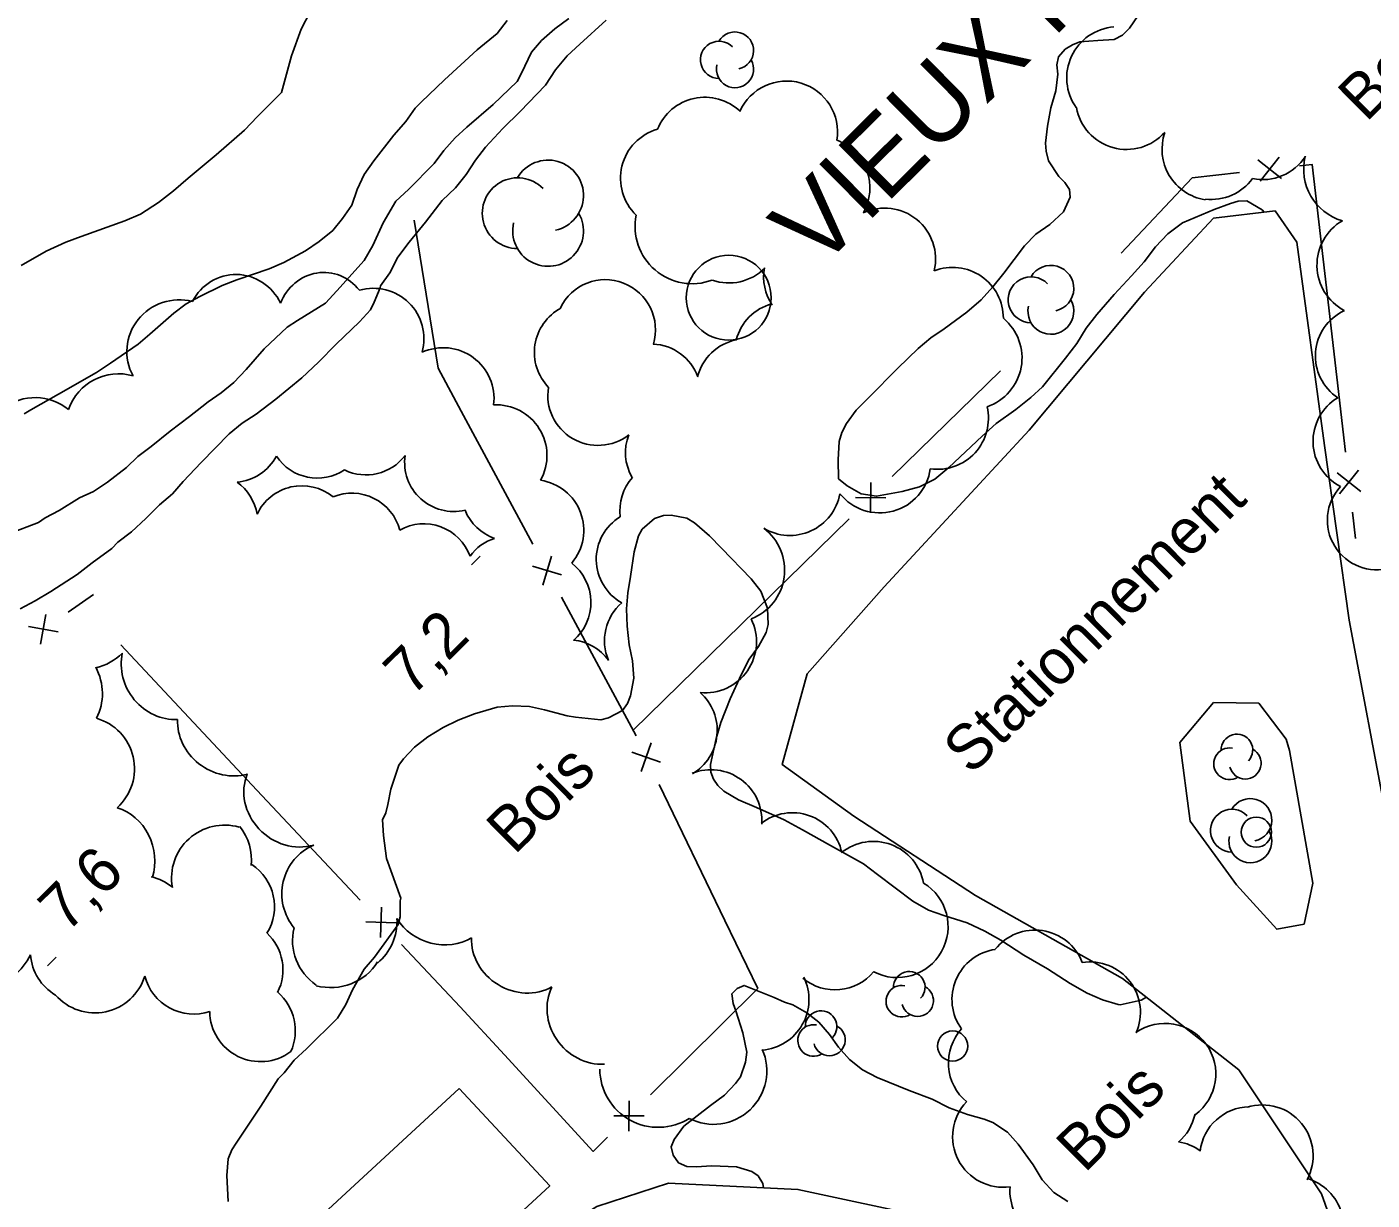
# Model space of a CAD drawing. Extents: x 381879 to 384696, y 5564785 to 5567594.
# Drawn here: x 382968.9 to 383058, y 5565885.6 to 5565963.3 of the extents above; entities that cross this region are included whole.
import ezdxf

# ---------------------------------------------------------------- set-up
doc = ezdxf.new("R2010")
doc.units = 0
for name, color, linetype in [('Niveau 19', 7, 'Continuous'), ('Niveau 2', 7, 'Continuous'), ('Niveau 3', 7, 'Continuous'), ('Niveau 31', 7, 'Continuous'), ('Niveau 36', 7, 'Continuous'), ('Niveau 37', 7, 'Continuous'), ('Niveau 4', 7, 'Continuous'), ('Niveau 44', 7, 'Continuous'), ('Niveau 52', 7, 'Continuous')]:
    doc.layers.add(name, color=color, linetype=linetype)

msp = doc.modelspace()

# ---------------------------------------------------------------- linework, layer by layer
at = {"layer": 'Niveau 19'}
msp.add_lwpolyline([(383001.16, 5565832.44), (382990.61, 5565856.89), (382987.43, 5565867.35), (382989.03, 5565871.15), (382991.83, 5565873.95), (383002.69, 5565882.73), (383006.63, 5565885.21), (383011.39, 5565886.77), (383019.95, 5565886.35), (383028.71, 5565884.47), (383035.33, 5565882.81), (383043.03, 5565879.77), (383050.57, 5565876.25), (383056.29, 5565875.19), (383056.97, 5565875.13)], dxfattribs=at)
at = {"layer": 'Niveau 2'}
for points in [[(382986.82, 5565943.87), (382988.67, 5565945.03), (382989.44, 5565945.85), (382991.24, 5565947.85), (382991.81, 5565948.84), (382992.5, 5565950.33), (382993.33, 5565951.78), (382994.18, 5565952.54), (382995.87, 5565954.26), (382996.51, 5565955.13), (382997.27, 5565955.97), (382998.03, 5565956.67), (382999.77, 5565958.17), (383001.36, 5565959.7), (383001.65, 5565960.25), (383002.31, 5565961.63), (383002.97, 5565962.41), (383003.85, 5565963.18), (383004.79, 5565963.87)], [(383022.64, 5565933.4), (383022.61, 5565934.64), (383022.69, 5565935.87), (383022.86, 5565936.46), (383023.16, 5565937.06), (383023.8, 5565937.94), (383024.64, 5565938.78), (383026.56, 5565940.73), (383027.91, 5565942.03), (383028.75, 5565942.72), (383029.64, 5565943.33), (383031.14, 5565944.43), (383032.09, 5565945.25), (383032.86, 5565946.1), (383033.58, 5565947), (383034.96, 5565948.82), (383035.71, 5565949.6), (383036.63, 5565950.22), (383037.52, 5565951.08), (383037.97, 5565952.03), (383037.92, 5565952.54), (383037.61, 5565953.01), (383037.22, 5565953.4), (383036.54, 5565954.45), (383036.38, 5565955.09), (383036.35, 5565955.61), (383036.48, 5565956.75), (383036.69, 5565957.95), (383037.02, 5565959.08), (383037.16, 5565960.19), (383037.1, 5565960.81), (383037.19, 5565961.34), (383037.65, 5565961.83), (383038.13, 5565962.13), (383038.61, 5565962.32), (383039.81, 5565962.42), (383040.89, 5565962.48), (383041.43, 5565962.76), (383041.89, 5565963.22), (383042.48, 5565964.07)], [(382982.82, 5565946.56), (382984.96, 5565947.3), (382985.92, 5565947.72), (382987.35, 5565948.49), (382988.27, 5565949.11), (382989.16, 5565949.84), (382989.81, 5565950.62), (382990.43, 5565951.52), (382990.78, 5565952.55), (382991.24, 5565953.55), (382991.89, 5565954.44), (382993.2, 5565956.15), (382994, 5565957.06), (382994.61, 5565957.94), (382995.01, 5565958.34), (382996.56, 5565959.81), (382998.72, 5565961.79), (383000.04, 5565962.87), (383000.7, 5565963.73)], [(382992.32, 5565946.16), (382992.94, 5565947.03), (382993.46, 5565948.06), (382994.22, 5565949.05), (382995.3, 5565950.38), (382996.4, 5565951.81), (382997.28, 5565952.65), (382998, 5565953.55), (382998.61, 5565954.49), (382999.26, 5565955.34), (383000.41, 5565956.59), (383001.56, 5565957.72), (383003.25, 5565959.45), (383003.91, 5565960.48), (383004.68, 5565961.39), (383005.52, 5565962.18), (383007.25, 5565963.75)], [(383050.82, 5565951.05), (383050.68, 5565951.2), (383049.66, 5565951.79), (383049.09, 5565951.78), (383048.59, 5565951.63), (383047.51, 5565951.23), (383045.41, 5565950.34), (383044.43, 5565949.61), (383043.63, 5565948.76), (383042.86, 5565947.77), (383042.04, 5565946.83), (383040.89, 5565945.59), (383039.73, 5565944.27), (383039.04, 5565943.36), (383038.42, 5565942.36), (383037.67, 5565941.39), (383036.15, 5565939.49), (383035.37, 5565938.77), (383034.37, 5565937.99), (383033.07, 5565937.06), (383032.15, 5565936.22), (383029.95, 5565934.14), (383029.02, 5565933.36), (383027.99, 5565932.86), (383026.86, 5565932.56), (383025.16, 5565932.24), (383024.14, 5565932.41), (383023.2, 5565932.92), (383022.64, 5565933.4)], [(382968.74, 5565937.69), (382969.17, 5565937.95), (382971.01, 5565939), (382973.53, 5565940.43), (382974.45, 5565941.04), (382976.28, 5565942.3), (382977.06, 5565942.96), (382978.63, 5565944.35), (382979.46, 5565944.98), (382980.36, 5565945.47), (382981.84, 5565946.2), (382982.82, 5565946.56)], [(382990.94, 5565943.78), (382991.65, 5565944.58), (382991.9, 5565945.08), (382992.29, 5565946.04), (382992.32, 5565946.16)], [(382967.71, 5565929.75), (382969.69, 5565930.51), (382970.12, 5565930.8), (382971.06, 5565931.3), (382972.4, 5565932.13), (382973.32, 5565932.56), (382974.24, 5565933.18), (382975.51, 5565934.14), (382976.25, 5565934.88), (382977.15, 5565935.54), (382978.39, 5565936.55), (382979.68, 5565937.51), (382980.5, 5565938.15), (382980.92, 5565938.5), (382981.77, 5565939.09), (382982.62, 5565939.78), (382983.43, 5565940.62), (382984.62, 5565942), (382986.14, 5565943.44), (382986.82, 5565943.87)], [(382968.47, 5565924.79), (382969.47, 5565925.31), (382970.51, 5565925.94), (382972.25, 5565927.06), (382973.23, 5565927.83), (382974.53, 5565928.78), (382974.93, 5565929.2), (382975.83, 5565929.89), (382976.79, 5565930.76), (382977.7, 5565931.67), (382978.55, 5565932.41), (382979.26, 5565933.22), (382980.45, 5565934.48), (382982.3, 5565936.38), (382983.17, 5565937.07), (382984.09, 5565937.67), (382985.39, 5565938.67), (382987.11, 5565940.08), (382988.22, 5565941.12), (382989.39, 5565942.31), (382990.94, 5565943.78)], [(382993.67, 5565905.63), (382992.72, 5565908.26), (382992.52, 5565909.78), (382992.46, 5565910.81), (382992.67, 5565911.29), (382992.8, 5565911.84), (382993.01, 5565912.85), (382993.53, 5565914.43), (382993.84, 5565914.85), (382994.57, 5565915.62), (382995.45, 5565916.31), (382996.47, 5565916.93), (382997.47, 5565917.42), (382998.54, 5565917.84), (383000.04, 5565918.27), (383001.06, 5565918.36), (383002.18, 5565918.32), (383003.18, 5565918.11), (383004.68, 5565917.71), (383005.23, 5565917.61), (383006.9, 5565917.43), (383007.42, 5565917.56), (383008.34, 5565918.06), (383008.68, 5565918.51), (383008.87, 5565919.03), (383009.1, 5565920.19), (383009, 5565921.34), (383008.79, 5565922.4), (383008.64, 5565923.64), (383008.6, 5565924.78), (383008.69, 5565925.85), (383008.88, 5565926.92), (383009.12, 5565928.57), (383009.4, 5565929.61), (383009.64, 5565930.06), (383010.46, 5565930.77), (383011.05, 5565930.97), (383011.55, 5565930.99), (383012.59, 5565930.78), (383013.1, 5565930.48), (383014.1, 5565929.63), (383014.9, 5565928.81), (383016.86, 5565926.78), (383017.5, 5565925.95), (383017.94, 5565924.82), (383017.99, 5565923.75), (383017.85, 5565923.23), (383017.34, 5565922.3), (383016.73, 5565921.45), (383016.2, 5565920.42), (383015.46, 5565918.83), (383014.85, 5565917.27), (383014.54, 5565916.2), (383014.16, 5565914.49), (383014.19, 5565913.98), (383014.37, 5565913.51), (383014.64, 5565913.08), (383015.04, 5565912.72), (383016.01, 5565912.14), (383017.21, 5565911.64), (383019.03, 5565910.82), (383020.26, 5565910.16), (383022.11, 5565909.12), (383024.3, 5565907.91), (383025.22, 5565907.19), (383027.55, 5565905.44), (383028.6, 5565904.84), (383029.62, 5565904.48), (383031.16, 5565903.99), (383032.33, 5565903.44), (383033.38, 5565902.84), (383034.9, 5565901.86), (383036.48, 5565900.95), (383037.97, 5565899.99), (383039.1, 5565899.35), (383040.11, 5565898.89), (383041.15, 5565898.6), (383041.29, 5565898.56)], [(382982.23, 5565885.55), (382982.15, 5565887.26), (382982.24, 5565888.38), (382982.47, 5565888.96), (382982.76, 5565889.42), (382984.39, 5565891.85), (382985.54, 5565893.67), (382985.94, 5565894.07), (382986.61, 5565894.9), (382987.43, 5565895.65), (382989.48, 5565897.68), (382990.03, 5565898.59), (382990.46, 5565899.57), (382991.24, 5565900.92), (382991.92, 5565901.72), (382993.5, 5565903.88), (382993.63, 5565904.4), (382993.63, 5565905.45), (382993.67, 5565905.63)], [(383018.38, 5565899.06), (383016.4, 5565899.85), (383015.93, 5565899.66), (383015.58, 5565899.29), (383015.66, 5565898.65), (383015.84, 5565898.18), (383016.31, 5565896.71), (383016.56, 5565895.43), (383016.49, 5565894.78), (383016.14, 5565893.81), (383015.83, 5565893.37), (383015.09, 5565892.6), (383014.16, 5565891.91), (383012.41, 5565890.54), (383011.75, 5565889.65), (383011.55, 5565889.17), (383011.69, 5565888.61), (383012.05, 5565888.12), (383012.59, 5565887.87), (383013.21, 5565887.84), (383014.25, 5565887.9), (383015.88, 5565887.85), (383016.9, 5565887.53), (383017.32, 5565887.24), (383017.62, 5565886.73), (383017.68, 5565886.46)], [(383037.81, 5565885.56), (383036.9, 5565886.15), (383036.12, 5565886.99), (383035.53, 5565887.98), (383034.52, 5565889.34), (383033.82, 5565890.14), (383032.86, 5565890.77), (383032.28, 5565890.99), (383031.18, 5565891.31), (383029.97, 5565891.76), (383028.83, 5565892.33), (383027.31, 5565892.9), (383025.19, 5565893.75), (383024.22, 5565894.27), (383023.36, 5565894.96), (383022.64, 5565895.77), (383022.05, 5565896.6), (383021.34, 5565897.42), (383020.54, 5565898.04), (383019.61, 5565898.57), (383019.07, 5565898.74), (383018.38, 5565899.06)], [(383041.29, 5565898.56), (383042.68, 5565898.87), (383043.02, 5565899.07)]]:
    msp.add_lwpolyline(points, dxfattribs=at)
at = {"layer": 'Niveau 3'}
for p, q in [((382998.34, 5565927.7), (382998.91, 5565928.27)), ((382970.28, 5565901.16), (382970.85, 5565901.73))]:
    msp.add_line(p, q, dxfattribs=at)
at = {"layer": 'Niveau 31'}
msp.add_lwpolyline([(382997.53, 5565893.04), (382985.42, 5565881.85), (382987.84, 5565879.23), (382986.89, 5565878.35), (382989.91, 5565875.09), (382990.71, 5565875.84), (382991.14, 5565875.38), (382997.54, 5565881.36), (382998.24, 5565880.61), (383000.03, 5565882.29), (382999.5, 5565882.86), (383003.52, 5565886.59)], close=True, dxfattribs=at)
msp.add_circle((383015.369, 5565945.383), 2.811, dxfattribs=at)
at = {"layer": 'Niveau 36'}
for centre in [(383050.293, 5565910), (383030.193, 5565895.84)]:
    msp.add_circle(centre, 1, dxfattribs=at)
at = {"layer": 'Niveau 37'}
for p, q in [((383051.96, 5565953.27), (383050.39, 5565954.52)), ((383050.55, 5565953.11), (383051.8, 5565954.68)), ((383055.64, 5565933.79), (383057.21, 5565932.55)), ((383055.8, 5565932.39), (383057.05, 5565933.96)), ((383024.78, 5565933.15), (383024.76, 5565931.15)), ((383023.77, 5565932.16), (383025.77, 5565932.14)), ((383003.64, 5565928.27), (383003.06, 5565926.35)), ((383004.31, 5565927.03), (383002.39, 5565927.6)), ((382969.81, 5565922.45), (382970.17, 5565924.42)), ((382970.98, 5565923.26), (382969.01, 5565923.62)), ((383009.57, 5565914.02), (383010.23, 5565915.91)), ((383008.96, 5565915.29), (383010.85, 5565914.63)), ((382992.38, 5565905.03), (382992.32, 5565903.03)), ((382993.35, 5565904), (382991.35, 5565904.06)), ((383008.77, 5565892.22), (383008.76, 5565890.21)), ((383007.76, 5565891.22), (383009.77, 5565891.21))]:
    msp.add_line(p, q, dxfattribs=at)
for points in [[(383053.16, 5565954.12), (383053.98, 5565954.21), (383055.04, 5565945.09)], [(383041.35, 5565948.34), (383046.05, 5565953.31), (383049.19, 5565953.67)], [(382997.66, 5565937.88), (382996.13, 5565940.71), (382994.56, 5565950.52)], [(383055.04, 5565945.09), (383056.19, 5565935.16)], [(383033.35, 5565940.54), (383026.2, 5565933.55)], [(383002.4, 5565929.07), (382997.66, 5565937.88)], [(383056.66, 5565931.19), (383056.86, 5565929.44)], [(383023.34, 5565930.75), (383016.2, 5565923.75)], [(382971.64, 5565924.57), (382973.32, 5565925.73)], [(383009.24, 5565916.38), (383004.3, 5565925.55)], [(383016.2, 5565923.75), (383009.05, 5565916.76)], [(382984.14, 5565912.78), (382975.13, 5565922.4)], [(383010.77, 5565913.16), (383015.12, 5565904.15)], [(382990.98, 5565905.49), (382984.14, 5565912.78)], [(383015.12, 5565904.15), (383017.29, 5565899.66)], [(383000.53, 5565895.25), (382997.59, 5565898.44), (382993.72, 5565902.57)], [(383017.29, 5565899.66), (383010.19, 5565892.62)], [(383007.34, 5565889.81), (383006.4, 5565888.87), (383000.53, 5565895.25)]]:
    msp.add_lwpolyline(points, dxfattribs=at)
at = {"layer": 'Niveau 4'}
for points in [[(382985.76, 5565958.96), (382986.43, 5565961.39), (382987.07, 5565963.16), (382987.67, 5565964.32)], [(382968.54, 5565947.52), (382970.19, 5565948.46), (382971.49, 5565949.05), (382972.51, 5565949.43), (382975.4, 5565950.47), (382976.43, 5565950.92), (382977.62, 5565951.69), (382978.62, 5565952.46), (382979.58, 5565953.29), (382981.44, 5565954.84), (382983.32, 5565956.47), (382984.17, 5565957.37), (382985.76, 5565958.96)]]:
    msp.add_lwpolyline(points, dxfattribs=at)
at = {"layer": 'Niveau 44'}
for centre, radius, start, end in [((383015.787, 5565961.747), 1.23, 282.26915, 149.72624), ((383014.728, 5565961.132), 1.23, 44.11535, 269.80394), ((383015.787, 5565960.516), 1.23, 166.93684, 29.62121), ((383003.416, 5565952.15), 2.344, 282.26915, 149.72624), ((383056.963, 5565953.88), 3.537, 165.85095, 254.03671), ((383001.4, 5565950.978), 2.344, 44.11535, 269.80394), ((383003.416, 5565949.807), 2.344, 166.93684, 29.62121), ((383012.959, 5565950.097), 3.785, 168.52632, 290.42134), ((383036.694, 5565946.003), 1.519, 282.26915, 149.72624), ((383035.387, 5565945.244), 1.519, 44.11535, 269.80394), ((383036.694, 5565944.484), 1.519, 166.93684, 29.62121), ((383057.513, 5565941.525), 3.312, 114.87056, 236.60544), ((382996.467, 5565938.704), 3.369, 352.94036, 114.48911), ((382999.975, 5565934.928), 3.366, 331.06254, 92.80361), ((383057.413, 5565935.87), 3.365, 120.80786, 242.69894), ((382982.546, 5565936.436), 3.27, 274.84981, 331.84839), ((382988.142, 5565936.703), 3.261, 213.70559, 303.40833), ((382991.359, 5565936.915), 3.261, 244.15564, 322.55456), ((382997.178, 5565934.488), 3.26, 172.15866, 283.1315), ((382980.923, 5565930.516), 3.27, 9.28221, 54.48121), ((382987.114, 5565929.668), 3.267, 50.67183, 155.10255), ((383002.427, 5565929.987), 3.349, 319.67659, 81.52714), ((382990.432, 5565929.176), 3.267, 14.67823, 112.45044), ((383000.94, 5565932.533), 3.26, 201.99378, 250.88923), ((382995.181, 5565927.146), 3.269, 20.24772, 119.07118), ((383000.878, 5565926.352), 3.26, 107.9669, 143.78882), ((383010.469, 5565922.675), 3.323, 130.84842, 202.99928), ((383049.9, 5565910.809), 1.418, 282.26915, 149.72624), ((383048.681, 5565910.1), 1.418, 44.11535, 269.80394), ((383049.9, 5565909.39), 1.418, 166.93684, 29.62121), ((382965.255, 5565903.846), 4.372, 240.00803, 333.2149)]:
    msp.add_arc(centre, radius, start, end, dxfattribs=at)
for centre, major_axis, ratio, start_param, end_param in [((383041.126, 5565959.94), (-1.821, -2.852), 0.999112, 3.789381, 5.901808), ((383019.199, 5565956.353), (-3.373, 0.159), 0.999744, 3.027095, 5.915517), ((383013.792, 5565955.285), (-3.314, -0.625), 0.9996, 3.764302, 5.717848), ((383041.713, 5565958.586), (3.244, 0.976), 0.999727, 3.030823, 5.262116), ((383011.579, 5565953.291), (-0.883, -3.256), 0.999598, 3.683201, 5.786087), ((383047.423, 5565955.213), (0.502, -3.342), 0.997626, 4.226794, 5.97904), ((383021.345, 5565952.653), (-1.733, 2.891), 0.999857, 3.659299, 5.38647), ((383050.703, 5565956.591), (3.374, 0.343), 0.99943, 4.414464, 5.604909), ((383047.305, 5565955.255), (3.379, -0.021), 0.997626, 4.605739, 5.662723), ((383025.697, 5565947.951), (-2.89, 1.726), 0.999984, 3.445452, 5.687208), ((383057.719, 5565947.541), (-3.409, -0.068), 0.99991, 5.224139, 7.345813), ((382982.778, 5565943.445), (-0.332, 3.463), 0.950245, 5.094319, 7.255548), ((382988.54, 5565943.742), (0.213, 3.309), 0.932132, 5.473562, 7.516705), ((383007.211, 5565943.269), (-2.636, 2.007), 0.998367, 3.499619, 6.485018), ((383015.405, 5565949.671), (2.472, 2.218), 0.99522, 3.637192, 4.773255), ((383020.989, 5565946.752), (0.169, -3.317), 0.99522, 4.475262, 5.255349), ((383030.18, 5565944.023), (-2.965, 1.602), 0.999984, 3.636076, 5.574465), ((382991.776, 5565942.593), (2.407, 2.474), 0.978197, 5.229546, 7.319424), ((382979.017, 5565941.811), (-3.473, 0.281), 0.984486, 4.543769, 6.853663), ((383005.825, 5565941.76), (-0.853, -3.211), 0.998664, 3.891547, 5.743159), ((383019.08, 5565941.782), (-2.903, -1.607), 0.996782, 4.468186, 5.526149), ((383031.371, 5565941.398), (3.329, -0.761), 0.997854, 5.264208, 7.386309), ((383016.532, 5565939.341), (-1.699, -2.852), 0.999852, 3.875367, 5.006252), ((383010.211, 5565938.996), (-1.9, 2.728), 0.999934, 4.453869, 5.627344), ((382974.95, 5565936.891), (-2.802, -2.047), 0.993403, 3.791286, 5.328032), ((382969.453, 5565935.323), (-2.92, -1.868), 0.993517, 3.449721, 6.148784), ((383006.714, 5565938.909), (3.275, -0.528), 0.996304, 3.139484, 5.538693), ((383029.198, 5565937.388), (2.514, 2.236), 0.999427, 3.840718, 5.790495), ((383011.848, 5565935.121), (2.792, -1.792), 0.996304, 3.344721, 4.233892), ((383025.369, 5565934.512), (3.371, 0.159), 0.999744, 3.767005, 6.101442), ((383011.481, 5565931.293), (-3.295, 0.386), 0.995299, 5.67364, 6.525957), ((383058.267, 5565930.645), (1.061, -3.104), 0.996715, 3.633978, 6.235794), ((383019.419, 5565933.015), (1.636, 2.949), 0.99919, 3.109602, 5.038212), ((383009.897, 5565928.063), (-3.292, 0.144), 0.99933, 5.300749, 7.389649), ((383015.607, 5565927.351), (-1.333, 3.199), 0.999995, 3.116817, 5.243452), ((383002.931, 5565925.208), (0.56, 3.272), 0.999983, 4.022709, 5.787482), ((383013.817, 5565922.618), (2.793, -1.927), 0.999949, 5.219779, 7.345673), ((383004.757, 5565919.421), (-2.343, 2.349), 0.998671, 4.565307, 5.394185), ((382972.751, 5565924.121), (3.34, 1.111), 0.943316, 4.618865, 5.198934), ((382978.479, 5565920.883), (1.976, -2.903), 0.921274, 3.863267, 5.77045), ((382970.569, 5565919.302), (-1.226, 3.299), 0.943316, 3.846997, 4.855651), ((383011.255, 5565916.759), (2.798, -1.862), 0.993398, 5.83298, 7.708845), ((382972.563, 5565914.2), (3.388, 0.777), 0.999459, 5.220794, 7.349739), ((382982.299, 5565917.009), (2.922, -1.952), 0.904477, 3.639756, 5.620849), ((383049.012, 5565915.447), (0.912, -0.513), 0.999925, 6.029005, 9.968014), ((383048.519, 5565914.53), (0.912, -0.513), 0.999925, 1.88946, 5.776035), ((383049.565, 5565914.566), (0.912, -0.513), 0.999925, 3.902388, 7.872264), ((383014.2, 5565910.772), (-3.012, 1.492), 0.999984, 3.530788, 5.550389), ((382986.64, 5565912.352), (2.589, -2.374), 0.906428, 3.466177, 5.789364), ((382974.164, 5565908.264), (-0.961, 3.378), 0.908976, 4.09273, 5.752294), ((383019.573, 5565907.924), (1.686, 2.913), 0.99839, 5.45502, 7.466689), ((382981.996, 5565906.96), (-2.551, -2.409), 0.999869, 3.675368, 5.702491), ((382980.275, 5565908.166), (-0.001, 3.509), 0.999869, 4.603391, 5.389706), ((383024.947, 5565906.026), (-3.116, -1.269), 0.99996, 2.933786, 5.001807), ((382989.274, 5565905.924), (-0.306, -3.5), 0.991533, 3.634979, 5.500628), ((382981.952, 5565905.069), (-1.74, 2.863), 0.999984, 3.61463, 5.149204), ((382976.318, 5565903.968), (-3.449, 0.652), 0.907808, 4.190101, 4.646551), ((383026.527, 5565903.743), (1.72, 2.894), 0.999427, 3.19662, 6.278242), ((382990.038, 5565904.12), (-0.378, 3.491), 0.960797, 3.693191, 4.655249), ((382996.323, 5565905.785), (3.156, -1.544), 0.906664, 4.118414, 5.755824), ((382982.522, 5565900.888), (3.313, -0.435), 0.999415, 5.95063, 7.229773), ((382989.995, 5565902.786), (2.391, -2.574), 0.991533, 3.716121, 4.946919), ((383035.642, 5565900.168), (-3.209, 0.977), 0.999742, 3.805648, 5.91044), ((383001.77, 5565902.618), (3.025, -1.782), 0.906602, 3.597396, 5.790188), ((382972.497, 5565902.112), (-0.123, -3.346), 0.999984, 4.81943, 5.791849), ((383033.498, 5565898.928), (-1.289, -3.091), 0.999936, 3.682063, 5.731621), ((383039.275, 5565898.065), (-1.141, 3.15), 0.999598, 3.95016, 6.086707), ((382989.057, 5565902.912), (3.498, 0.264), 0.911571, 4.352869, 5.711913), ((383022.415, 5565902.929), (-0.549, -3.324), 0.99195, 5.757699, 7.319074), ((383027.322, 5565899.727), (0.912, -0.513), 0.999925, 6.029005, 9.968014), ((382973.416, 5565901.496), (0.326, -3.445), 0.999688, 5.33595, 7.45866), ((382979.963, 5565901.301), (3.251, -0.8), 0.999743, 3.63394, 5.274736), ((383006.68, 5565898.028), (2.231, -2.709), 0.915667, 3.534034, 5.689174), ((383017.323, 5565898.931), (1.4, -3.062), 0.997242, 5.936149, 7.876942), ((383026.829, 5565898.81), (0.912, -0.513), 0.999925, 1.88946, 5.776035), ((383027.875, 5565898.846), (0.912, -0.513), 0.999925, 3.902388, 7.872264), ((382983.322, 5565896.857), (-2.148, 2.582), 0.999855, 3.592762, 4.877652), ((382984.375, 5565898.168), (3.041, -1.426), 0.999855, 3.592762, 5.7888), ((383021.482, 5565897.127), (0.912, -0.513), 0.999925, 6.029005, 9.968014), ((383020.989, 5565896.21), (0.912, -0.513), 0.999925, 1.88946, 5.776035), ((383022.035, 5565896.246), (0.912, -0.513), 0.999925, 3.902388, 7.872264), ((383044.26, 5565893.992), (-2.382, 2.36), 0.999743, 2.988815, 6.107189), ((383033.257, 5565894.723), (1.987, -2.694), 0.999583, 3.339839, 4.959201), ((383014.416, 5565894.141), (2.306, 2.645), 0.983814, 3.370281, 5.857808), ((383010.707, 5565894.327), (-2.364, -3.061), 0.999864, 5.374186, 7.500449), ((383033.539, 5565889.839), (-1.243, -3.11), 0.999291, 4.330813, 6.804379), ((383049.89, 5565888.471), (-1.518, -2.985), 0.999742, 3.635004, 5.056951), ((383050.696, 5565888.586), (-2.412, 2.338), 0.999595, 3.416287, 5.78638), ((383042.964, 5565892.018), (2.051, 2.644), 0.999743, 4.510947, 5.162758), ((383044.606, 5565886.195), (-3.139, 1.179), 0.999743, 4.442272, 4.909383), ((383037.331, 5565886.258), (2.039, -2.658), 0.999583, 3.978714, 6.026997), ((383052.718, 5565883.854), (-1.13, 3.158), 0.999597, 3.659652, 5.650045)]:
    msp.add_ellipse(centre, major_axis=major_axis, ratio=ratio, start_param=start_param, end_param=end_param, dxfattribs=at)
at = {"layer": 'Niveau 52'}
for points in [[(383056.97, 5565875.13), (383056.81, 5565879.84), (383054.61, 5565886.06), (383049.14, 5565894.26), (383041.43, 5565900.32), (383031.7, 5565905.81), (383023.65, 5565911.05), (383018.9, 5565914.49), (383020.57, 5565920.49), (383025.67, 5565926.24), (383035.25, 5565936.62), (383042.89, 5565945.74), (383047.47, 5565950.66), (383051.54, 5565951.13), (383052.98, 5565949.06), (383054.8, 5565935.59), (383056.45, 5565924.04), (383058.94, 5565910.79), (383062.01, 5565899.06)], [(383052.5, 5565915.4), (383054.03, 5565906.63), (383053.46, 5565903.92), (383051.65, 5565903.57), (383048.98, 5565906.51), (383045.91, 5565910.72), (383045.24, 5565915.93), (383047.46, 5565918.58), (383050.46, 5565918.55), (383052.28, 5565916.15), (383052.5, 5565915.4)]]:
    msp.add_lwpolyline(points, dxfattribs=at)

# ---------------------------------------------------------------- texts
at = {"layer": 'Niveau 3'}
for s, p in [('7,2', (382994.38, 5565918.9)), ('7,6', (382971.53, 5565903.26))]:
    msp.add_text(s, height=3, rotation=44.7717, dxfattribs=at).set_placement(p)
at = {"layer": 'Niveau 31'}
msp.add_text('VIEUX POSTE', height=4.99998, rotation=44.7717, dxfattribs=at).set_placement((383021.29, 5565947.1))
at = {"layer": 'Niveau 44'}
for p in [(383057.56, 5565956.95), (383001.19, 5565908.44), (383038.92, 5565887.38)]:
    msp.add_text('Bois', height=2.9999, rotation=44.77074, dxfattribs=at).set_placement(p)
at = {"layer": 'Niveau 52'}
msp.add_text('Stationnement', height=3, rotation=44.7717, dxfattribs=at).set_placement((383031.42, 5565913.71))

doc.saveas('drawing.dxf')
